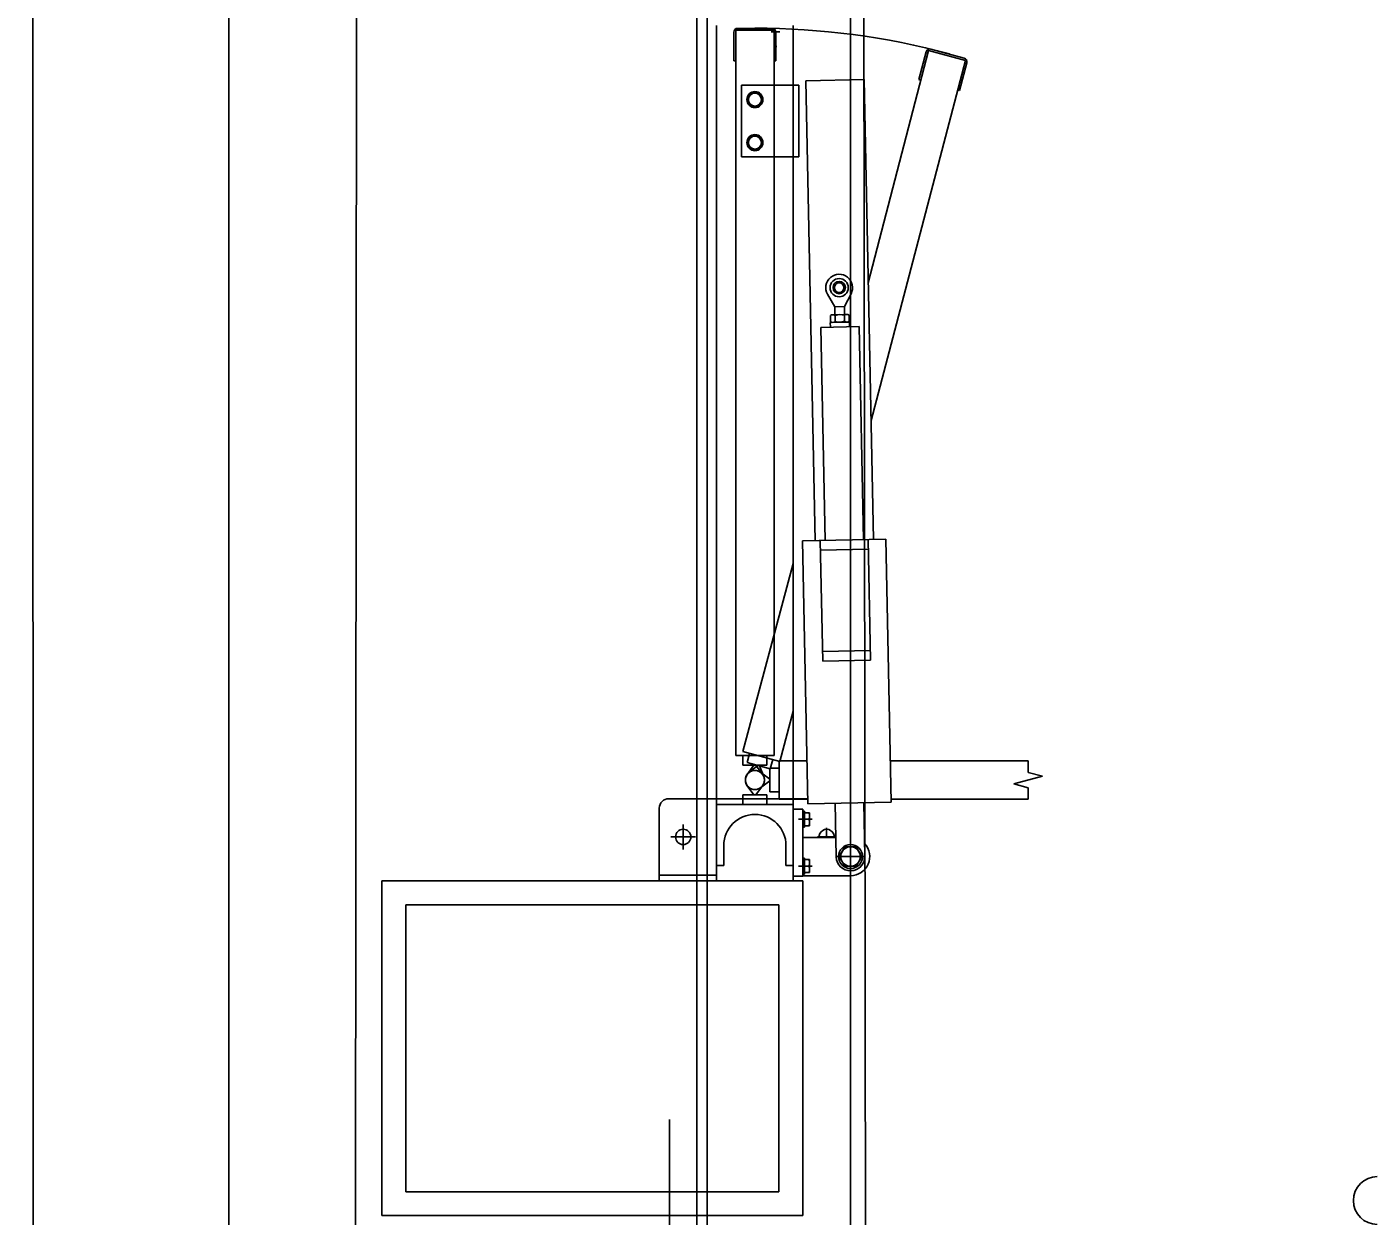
# Model space of a CAD drawing. Extents: x -264205 to -263659, y -1242401 to -1242060.
# Drawn here: x -263795.754 to -263794.35, y -1242142.348 to -1242141.104 of the extents above; entities that cross this region are included whole.
import ezdxf

# ---------------------------------------------------------------- set-up
doc = ezdxf.new("R2010")
doc.units = 0
for name, color, linetype in [('KFA_SO_10-1_PLACHTY', 7, 'Continuous'), ('KFA_SO_10-1_STRECHY', 7, 'Continuous'), ('KFA_SO_10-1_TRIBUNA_C_OBVOD', 7, 'Continuous'), ('OBRUBNIKY_KOMUNIKACIE_PROJEKT', 7, 'Continuous'), ('OSI_STAVBY_KFA', 7, 'Continuous'), ('SITUACIA_DSP_2D', 7, 'Continuous')]:
    doc.layers.add(name, color=color, linetype=linetype)

msp = doc.modelspace()

# ---------------------------------------------------------------- linework, layer by layer
at = {"layer": 'KFA_SO_10-1_PLACHTY'}
msp.add_line((-263794.851, -1242160.594), (-263794.89, -1242133.187), dxfattribs=at)
msp.add_lwpolyline([(-263795.396, -1242226.823), (-263795.427, -1242195.892), (-263795.456, -1242167.905), (-263795.427, -1242160.909), (-263795.402, -1242132.887), (-263795.428, -1242101.98)], dxfattribs=at)
at = {"layer": 'KFA_SO_10-1_STRECHY'}
msp.add_line((-263795.734, -1242227.196), (-263795.754, -1242101.588), dxfattribs=at)
at = {"layer": 'KFA_SO_10-1_TRIBUNA_C_OBVOD'}
msp.add_lwpolyline([(-263795.284, -1242101.267), (-263795.051, -1242101.819), (-263795.059, -1242226.991), (-263795.286, -1242227.548)], dxfattribs=at)
at = {"layer": 'OBRUBNIKY_KOMUNIKACIE_PROJEKT'}
msp.add_line((-263794.8928, -1242101.3822), (-263794.8928, -1242227.3822), dxfattribs=at)
at = {"layer": 'OSI_STAVBY_KFA'}
msp.add_line((-263795.5428, -1242083.2372), (-263795.5428, -1242246.7072), dxfattribs=at)
at = {"layer": 'SITUACIA_DSP_2D'}
for p, q in [((-263794.8928, -1242101.3822), (-263794.8928, -1242227.3822)), ((-263795.0428, -1242101.7691), (-263795.0428, -1242226.9954)), ((-263795.0327, -1242141.1025), (-263795.0327, -1242141.997)), ((-263795.0147, -1242141.1095), (-263795.0147, -1242141.1395)), ((-263795.0127, -1242141.1075), (-263795.0127, -1242141.866)), ((-263794.9727, -1242141.1075), (-263795.0127, -1242141.1075)), ((-263794.9747, -1242141.1055), (-263795.0107, -1242141.1055)), ((-263794.9757, -1242141.1093), (-263794.9667, -1242141.1093)), ((-263794.9727, -1242141.1075), (-263794.9727, -1242141.866)), ((-263794.9707, -1242141.1095), (-263794.9707, -1242141.1395)), ((-263794.9527, -1242141.1025), (-263794.9527, -1242141.997)), ((-263794.9698, -1242141.1246), (-263794.9727, -1242141.1246)), ((-263794.8111, -1242141.1286), (-263794.8742, -1242141.3717)), ((-263794.8111, -1242141.1286), (-263794.7725, -1242141.139)), ((-263794.8087, -1242141.1272), (-263794.7739, -1242141.1365)), ((-263795.0127, -1242141.1395), (-263795.0147, -1242141.1395)), ((-263794.9707, -1242141.1395), (-263794.9727, -1242141.1395)), ((-263794.7725, -1242141.139), (-263794.8713, -1242141.5156)), ((-263794.8213, -1242141.159), (-263794.8136, -1242141.13)), ((-263794.771, -1242141.1414), (-263794.7788, -1242141.1704)), ((-263795.0067, -1242141.165), (-263795.0067, -1242141.24)), ((-263794.9527, -1242141.165), (-263795.0067, -1242141.165)), ((-263794.9467, -1242141.165), (-263794.9527, -1242141.165)), ((-263794.9467, -1242141.165), (-263794.9467, -1242141.24)), ((-263794.9394, -1242141.1603), (-263794.8784, -1242141.159)), ((-263794.9394, -1242141.1603), (-263794.9298, -1242141.6412)), ((-263794.8688, -1242141.64), (-263794.8784, -1242141.159)), ((-263794.8194, -1242141.1595), (-263794.8213, -1242141.159)), ((-263794.7788, -1242141.1704), (-263794.7807, -1242141.1699)), ((-263794.9927, -1242141.1721), (-263794.9995, -1242141.1761)), ((-263794.9995, -1242141.1761), (-263794.9995, -1242141.1839)), ((-263794.9995, -1242141.1839), (-263794.9927, -1242141.1878)), ((-263794.9859, -1242141.1761), (-263794.9927, -1242141.1721)), ((-263794.9927, -1242141.1878), (-263794.9859, -1242141.1839)), ((-263794.9859, -1242141.1839), (-263794.9859, -1242141.1761)), ((-263794.9927, -1242141.2171), (-263794.9995, -1242141.2211)), ((-263794.9995, -1242141.2211), (-263794.9995, -1242141.2289)), ((-263794.9859, -1242141.2211), (-263794.9927, -1242141.2171)), ((-263794.9859, -1242141.2289), (-263794.9859, -1242141.2211)), ((-263794.9527, -1242141.24), (-263795.0067, -1242141.24)), ((-263794.9995, -1242141.2289), (-263794.9927, -1242141.2328)), ((-263794.9927, -1242141.2328), (-263794.9859, -1242141.2289)), ((-263794.9467, -1242141.24), (-263794.9527, -1242141.24)), ((-263794.9092, -1242141.3967), (-263794.9167, -1242141.3836)), ((-263794.8992, -1242141.3965), (-263794.8922, -1242141.3831)), ((-263794.9125, -1242141.4049), (-263794.9138, -1242141.4057)), ((-263794.9138, -1242141.4057), (-263794.9137, -1242141.4122)), ((-263794.8955, -1242141.4046), (-263794.9125, -1242141.4049)), ((-263794.9092, -1242141.3967), (-263794.8992, -1242141.3965)), ((-263794.9092, -1242141.3967), (-263794.909, -1242141.4049)), ((-263794.9089, -1242141.4056), (-263794.9088, -1242141.4121)), ((-263794.8992, -1242141.3965), (-263794.899, -1242141.4047)), ((-263794.8991, -1242141.4054), (-263794.899, -1242141.4119)), ((-263794.8955, -1242141.4046), (-263794.8942, -1242141.4053)), ((-263794.8942, -1242141.4053), (-263794.8941, -1242141.4118)), ((-263794.8838, -1242141.4174), (-263794.9238, -1242141.4182)), ((-263794.9238, -1242141.4182), (-263794.9193, -1242141.641)), ((-263794.8939, -1242141.4126), (-263794.9139, -1242141.413)), ((-263794.9139, -1242141.413), (-263794.9138, -1242141.418)), ((-263794.9124, -1242141.4129), (-263794.9137, -1242141.4122)), ((-263794.8954, -1242141.4126), (-263794.9124, -1242141.4129)), ((-263794.8954, -1242141.4126), (-263794.8941, -1242141.4118)), ((-263794.8939, -1242141.4126), (-263794.8938, -1242141.4176)), ((-263794.8838, -1242141.4174), (-263794.8793, -1242141.6402)), ((-263794.8558, -1242141.6397), (-263794.9428, -1242141.6414)), ((-263794.9428, -1242141.6414), (-263794.9373, -1242141.9164)), ((-263794.9243, -1242141.6411), (-263794.9218, -1242141.7671)), ((-263794.8743, -1242141.6401), (-263794.8718, -1242141.7661)), ((-263794.8504, -1242141.9146), (-263794.8558, -1242141.6397)), ((-263794.8741, -1242141.6501), (-263794.9241, -1242141.6511)), ((-263794.9527, -1242141.6649), (-263795.0055, -1242141.8617)), ((-263794.872, -1242141.7561), (-263794.922, -1242141.7571)), ((-263794.8718, -1242141.7661), (-263794.9218, -1242141.7671)), ((-263794.9527, -1242141.8195), (-263794.9668, -1242141.872)), ((-263794.9727, -1242141.866), (-263795.0127, -1242141.866)), ((-263795.0055, -1242141.8617), (-263794.9668, -1242141.872)), ((-263795.0052, -1242141.866), (-263795.0052, -1242141.876)), ((-263795.0052, -1242141.866), (-263794.9802, -1242141.866)), ((-263794.9982, -1242141.8636), (-263795.0008, -1242141.8733)), ((-263794.9767, -1242141.8798), (-263795.0008, -1242141.8733)), ((-263794.9802, -1242141.866), (-263794.9802, -1242141.876)), ((-263794.9741, -1242141.8701), (-263794.9767, -1242141.8798)), ((-263794.9672, -1242141.8715), (-263794.9672, -1242141.9115)), ((-263794.9382, -1242141.8715), (-263794.9672, -1242141.8715)), ((-263794.7071, -1242141.8715), (-263794.8512, -1242141.8715)), ((-263794.7071, -1242141.8835), (-263794.7071, -1242141.8715)), ((-263795.0052, -1242141.876), (-263794.9802, -1242141.876)), ((-263795.0008, -1242141.8856), (-263794.9937, -1242141.876)), ((-263794.9897, -1242141.8763), (-263794.999, -1242141.8837)), ((-263794.9937, -1242141.876), (-263794.9917, -1242141.876)), ((-263794.9917, -1242141.876), (-263794.9847, -1242141.8856)), ((-263794.9878, -1242141.8768), (-263794.9897, -1242141.8763)), ((-263794.9834, -1242141.8878), (-263794.9878, -1242141.8768)), ((-263794.9772, -1242141.8905), (-263794.9868, -1242141.8834)), ((-263794.9772, -1242141.904), (-263794.9772, -1242141.879)), ((-263794.9672, -1242141.879), (-263794.9772, -1242141.879)), ((-263794.9672, -1242141.904), (-263794.9672, -1242141.879)), ((-263794.7221, -1242141.8955), (-263794.6921, -1242141.8875)), ((-263794.6921, -1242141.8875), (-263794.7071, -1242141.8835)), ((-263794.9937, -1242141.907), (-263795.0008, -1242141.8974)), ((-263794.9847, -1242141.8974), (-263794.9917, -1242141.907)), ((-263794.9868, -1242141.8995), (-263794.9772, -1242141.8925)), ((-263794.9772, -1242141.8925), (-263794.9772, -1242141.8905)), ((-263794.7071, -1242141.8995), (-263794.7221, -1242141.8955)), ((-263794.7071, -1242141.9115), (-263794.7071, -1242141.8995)), ((-263795.0327, -1242141.911), (-263795.0827, -1242141.911)), ((-263794.9527, -1242141.911), (-263795.0327, -1242141.911)), ((-263795.0052, -1242141.907), (-263794.9802, -1242141.907)), ((-263795.0052, -1242141.917), (-263795.0052, -1242141.907)), ((-263794.9917, -1242141.907), (-263794.9937, -1242141.907)), ((-263794.9802, -1242141.917), (-263794.9802, -1242141.907)), ((-263794.9672, -1242141.904), (-263794.9772, -1242141.904)), ((-263794.9374, -1242141.9115), (-263794.9672, -1242141.9115)), ((-263794.9375, -1242141.911), (-263794.9527, -1242141.911)), ((-263794.9373, -1242141.9164), (-263794.8504, -1242141.9146)), ((-263794.8777, -1242141.9712), (-263794.8789, -1242141.9152)), ((-263794.7071, -1242141.9115), (-263794.8504, -1242141.9115)), ((-263795.0927, -1242141.997), (-263795.0927, -1242141.921)), ((-263794.9527, -1242141.917), (-263795.0327, -1242141.917)), ((-263795.0052, -1242141.917), (-263794.9802, -1242141.917)), ((-263794.9527, -1242141.922), (-263794.9427, -1242141.922)), ((-263794.9527, -1242141.992), (-263794.9527, -1242141.922)), ((-263794.9427, -1242141.992), (-263794.9427, -1242141.922)), ((-263794.9427, -1242141.9241), (-263794.9427, -1242141.9409)), ((-263794.941, -1242141.9241), (-263794.9427, -1242141.9241)), ((-263794.941, -1242141.9241), (-263794.941, -1242141.9409)), ((-263794.941, -1242141.9257), (-263794.941, -1242141.9393)), ((-263794.9355, -1242141.9257), (-263794.941, -1242141.9257)), ((-263794.9355, -1242141.9393), (-263794.9355, -1242141.9257)), ((-263794.9089, -1242141.9158), (-263794.9077, -1242141.9718)), ((-263795.0677, -1242141.964), (-263795.0677, -1242141.938)), ((-263794.9329, -1242141.9325), (-263794.9472, -1242141.9325)), ((-263794.941, -1242141.9409), (-263794.9427, -1242141.9409)), ((-263794.941, -1242141.9325), (-263794.9364, -1242141.9325)), ((-263794.941, -1242141.9393), (-263794.9355, -1242141.9393)), ((-263794.9177, -1242141.9515), (-263794.9177, -1242141.9414)), ((-263795.0547, -1242141.951), (-263795.0807, -1242141.951)), ((-263794.9427, -1242141.9515), (-263794.9081, -1242141.9515)), ((-263794.9082, -1242141.951), (-263794.9273, -1242141.951)), ((-263794.8927, -1242141.9871), (-263794.8927, -1242141.9559)), ((-263795.0252, -1242141.96), (-263795.0252, -1242141.981)), ((-263794.9602, -1242141.96), (-263794.9602, -1242141.981)), ((-263794.8771, -1242141.9715), (-263794.9083, -1242141.9715)), ((-263794.9045, -1242141.9715), (-263794.8986, -1242141.9613)), ((-263794.8986, -1242141.9817), (-263794.9045, -1242141.9715)), ((-263794.8986, -1242141.9613), (-263794.8869, -1242141.9613)), ((-263794.8869, -1242141.9613), (-263794.881, -1242141.9715)), ((-263794.881, -1242141.9715), (-263794.8869, -1242141.9817)), ((-263795.0252, -1242141.981), (-263795.0327, -1242141.981)), ((-263794.9527, -1242141.981), (-263794.9602, -1242141.981)), ((-263794.9329, -1242141.9815), (-263794.9472, -1242141.9815)), ((-263794.9427, -1242141.9731), (-263794.9427, -1242141.9899)), ((-263794.941, -1242141.9731), (-263794.9427, -1242141.9731)), ((-263794.941, -1242141.9731), (-263794.941, -1242141.9899)), ((-263794.941, -1242141.9747), (-263794.941, -1242141.9883)), ((-263794.9355, -1242141.9747), (-263794.941, -1242141.9747)), ((-263794.941, -1242141.9815), (-263794.9364, -1242141.9815)), ((-263794.9355, -1242141.9883), (-263794.9355, -1242141.9747)), ((-263794.8869, -1242141.9817), (-263794.8986, -1242141.9817)), ((-263795.3827, -1242141.997), (-263795.3827, -1242142.347)), ((-263794.9427, -1242141.997), (-263795.3827, -1242141.997)), ((-263795.0327, -1242141.991), (-263795.0927, -1242141.991)), ((-263795.0427, -1242141.997), (-263794.9427, -1242141.997)), ((-263794.9527, -1242141.992), (-263794.9427, -1242141.992)), ((-263794.941, -1242141.9899), (-263794.9427, -1242141.9899)), ((-263794.9427, -1242141.9915), (-263794.8927, -1242141.9915)), ((-263794.9427, -1242142.347), (-263794.9427, -1242141.997)), ((-263794.941, -1242141.9883), (-263794.9355, -1242141.9883)), ((-263795.3577, -1242142.022), (-263795.3577, -1242142.322)), ((-263794.9677, -1242142.022), (-263795.3577, -1242142.022)), ((-263794.9677, -1242142.322), (-263794.9677, -1242142.022)), ((-263795.0819, -1242142.4431), (-263795.0819, -1242142.2465)), ((-263795.3577, -1242142.322), (-263794.9677, -1242142.322)), ((-263795.3827, -1242142.347), (-263794.9427, -1242142.347))]:
    msp.add_line(p, q, dxfattribs=at)
for centre, radius in [((-263794.9927, -1242141.18), 0.0084), ((-263794.9927, -1242141.18), 0.0068), ((-263794.9927, -1242141.225), 0.0084), ((-263794.9927, -1242141.225), 0.0068), ((-263794.9046, -1242141.3766), 0.00952), ((-263794.9046, -1242141.3766), 0.00645), ((-263794.9046, -1242141.3766), 0.005), ((-263795.0677, -1242141.951), 0.008), ((-263794.8927, -1242141.9715), 0.0126), ((-263794.8927, -1242141.9715), 0.0102)]:
    msp.add_circle(centre, radius, dxfattribs=at)
for centre, radius, start, end in [((-263795.0107, -1242141.1095), 0.004, 90, 180), ((-263794.9927, -1242141.8915), 0.7862, 75, 90), ((-263794.9747, -1242141.1095), 0.004, 0, 90), ((-263794.8097, -1242141.131), 0.004, 75, 165), ((-263794.7749, -1242141.1404), 0.004, 345, 75), ((-263794.9046, -1242141.3766), 0.014, 332.4029, 209.8771), ((-263794.9113, -1242141.4092), 0.00432, 56.5466, 125.7334), ((-263794.9037, -1242141.4209), 0.0161, 73.4401, 108.8399), ((-263794.8991, -1242141.4054), 0.0001, 181.14, 250.3268), ((-263794.8966, -1242141.4089), 0.00432, 56.5466, 125.7334), ((-263794.9113, -1242141.4086), 0.00432, 236.5466, 305.7334), ((-263794.9042, -1242141.3966), 0.0161, 253.4401, 288.8399), ((-263794.899, -1242141.4119), 0.0001, 111.9532, 181.14), ((-263794.8966, -1242141.4083), 0.00432, 236.5466, 305.7334), ((-263794.9927, -1242141.8915), 0.01, 323.6139, 216.3861), ((-263794.9927, -1242141.8915), 0.01, 53.6139, 306.3861), ((-263794.9927, -1242141.8915), 0.01, 128.6139, 21.3861), ((-263794.9927, -1242141.8915), 0.01, 143.6139, 36.3861), ((-263795.0827, -1242141.921), 0.01, 90, 180), ((-263794.9927, -1242141.96), 0.0325, 0, 180), ((-263794.9423, -1242141.9291), 0.0068, 330, 30), ((-263794.9423, -1242141.9359), 0.0068, 330, 30), ((-263794.9177, -1242141.951), 0.008, 356.4167, 183.5833), ((-263794.8927, -1242141.9715), 0.015, 181.14, 1.14), ((-263794.8927, -1242141.9715), 0.02, 270, 42.5496), ((-263794.9423, -1242141.9781), 0.0068, 330, 30), ((-263794.9423, -1242141.9849), 0.0068, 330, 30), ((-263794.3419, -1242142.3312), 0.025, 90, 270)]:
    msp.add_arc(centre, radius, start, end, dxfattribs=at)

doc.saveas('drawing.dxf')
